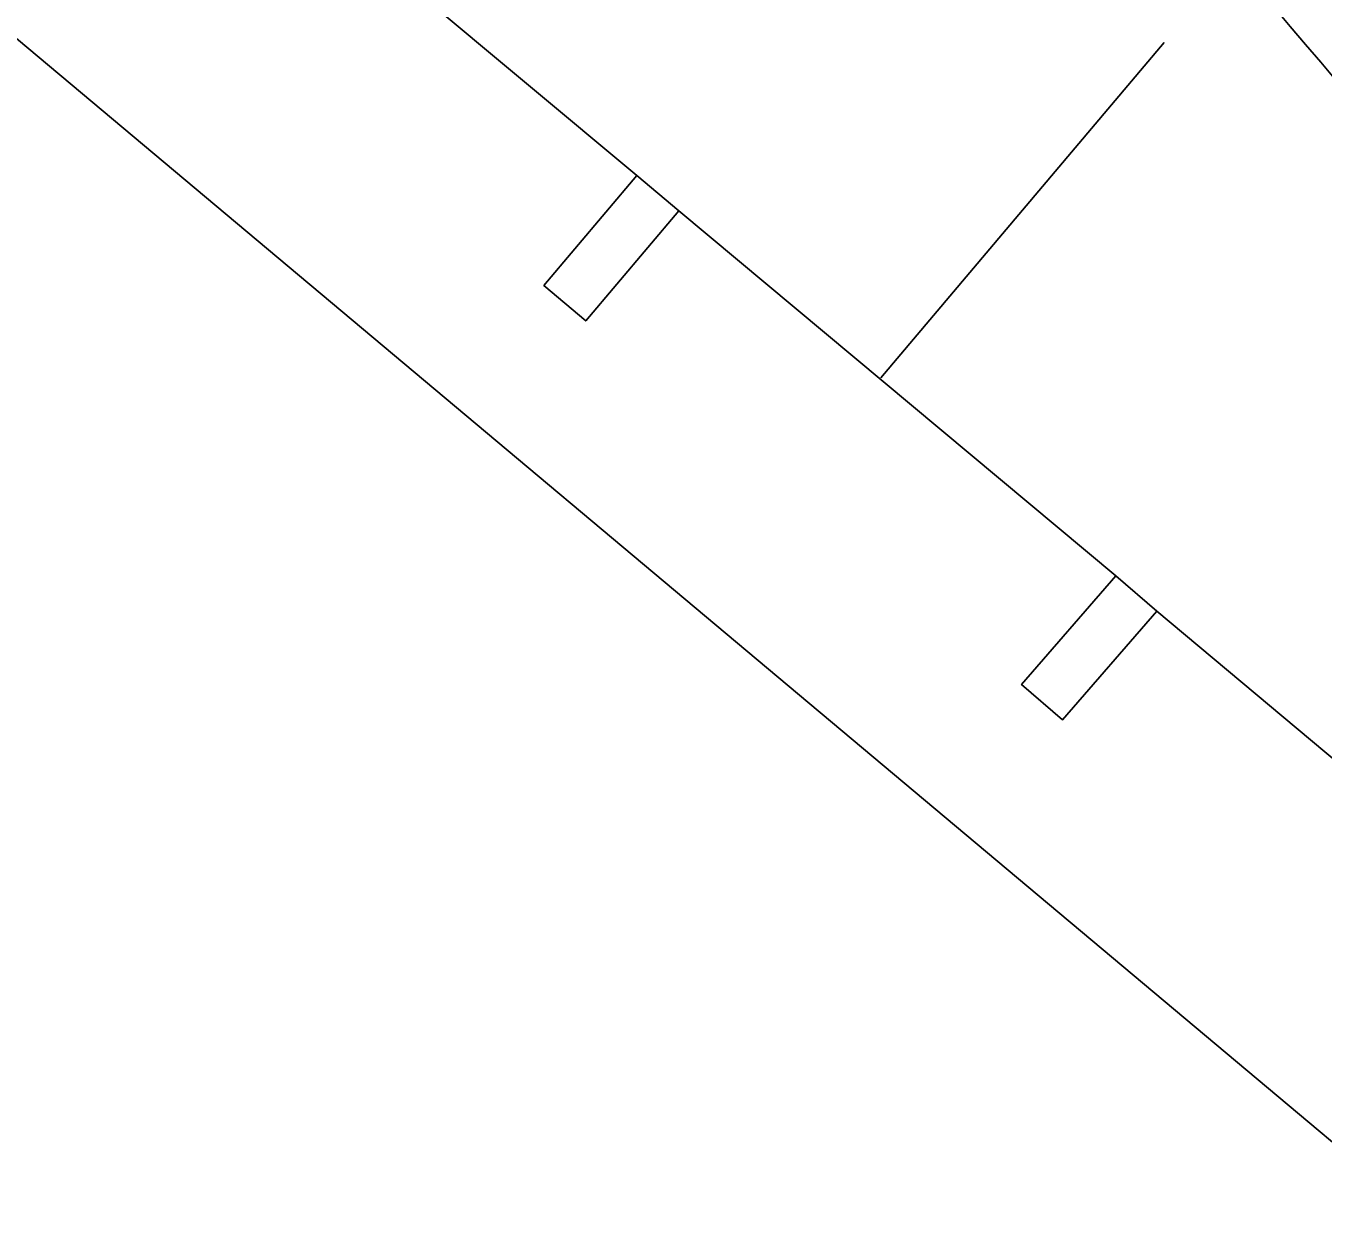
# Model space of a CAD drawing. Extents: x 161087 to 161926, y 382572 to 383873.
# Drawn here: x 161647.8 to 161664.03, y 383098.76 to 383113.65 of the extents above; entities that cross this region are included whole.
import ezdxf

# ---------------------------------------------------------------- set-up
doc = ezdxf.new("R2010")
doc.units = 0
for name, color, linetype in [('IMGEO_Groenvoorziening', 7, 'Continuous'), ('IMGEO_Lijnafwatering', 7, 'Continuous'), ('IMGEO_Muur', 7, 'Continuous'), ('IMGEO_Pand', 7, 'Continuous'), ('IMGEO_Pand_overbouw', 7, 'Continuous'), ('IMGEO_Voetgangersgebied_open', 7, 'Continuous')]:
    doc.layers.add(name, color=color, linetype=linetype)

msp = doc.modelspace()

# ---------------------------------------------------------------- linework, layer by layer
at = {"layer": 'IMGEO_Groenvoorziening'}
msp.add_arc((161832.553, 383257.003), 221.064, 219.40464, 224.81705, dxfattribs=at)
at = {"layer": 'IMGEO_Lijnafwatering'}
msp.add_lwpolyline([(161662.037, 383113.449), (161658.493, 383109.249)], dxfattribs=at)
at = {"layer": 'IMGEO_Muur'}
for centre, radius, start, end in [((161832.553, 383257.003), 221.064, 219.40464, 224.81705), ((161832.272, 383256.754), 221.188, 219.40122, 229.1426)]:
    msp.add_arc(centre, radius, start, end, dxfattribs=at)
at = {"layer": 'IMGEO_Pand'}
msp.add_lwpolyline([(161713.365, 383058.502), (161669.31, 383095.372), (161668.531, 383094.456), (161666.445, 383096.125), (161667.248, 383097.082), (161629.187, 383129.006)], dxfattribs=at)
for points in [[(161655.965, 383111.341), (161655.441, 383111.783), (161654.277, 383110.407), (161654.801, 383109.964)], [(161661.945, 383106.33), (161661.434, 383106.773), (161660.255, 383105.411), (161660.766, 383104.969)]]:
    msp.add_lwpolyline(points, close=True, dxfattribs=at)
at = {"layer": 'IMGEO_Pand_overbouw'}
for points in [[(161629.187, 383129.006), (161667.248, 383097.082), (161666.445, 383096.125), (161668.531, 383094.456), (161669.31, 383095.372), (161713.365, 383058.502)], [(161673.381, 383096.749), (161667.916, 383101.329), (161666.759, 383099.957), (161666.249, 383100.387), (161667.406, 383101.759), (161661.945, 383106.33), (161660.766, 383104.969), (161660.255, 383105.411), (161661.434, 383106.773), (161655.965, 383111.341), (161654.801, 383109.964), (161654.277, 383110.407), (161655.441, 383111.783), (161649.968, 383116.352), (161648.818, 383114.979), (161648.306, 383115.407), (161649.456, 383116.781), (161643.996, 383121.365)]]:
    msp.add_lwpolyline(points, dxfattribs=at)
at = {"layer": 'IMGEO_Voetgangersgebied_open'}
for points in [[(161632.043, 383131.386), (161637.504, 383126.802), (161638.015, 383126.369), (161643.483, 383121.798), (161643.996, 383121.365), (161649.456, 383116.781), (161649.968, 383116.352), (161655.441, 383111.783), (161655.965, 383111.341), (161661.434, 383106.773), (161661.945, 383106.33), (161667.406, 383101.759), (161667.916, 383101.329), (161673.381, 383096.749), (161673.895, 383096.315), (161679.349, 383091.743), (161679.864, 383091.311), (161685.335, 383086.742)], [(161629.187, 383129.006), (161667.248, 383097.082), (161666.445, 383096.125), (161668.531, 383094.456), (161669.31, 383095.372), (161713.365, 383058.502)], [(161673.381, 383096.749), (161667.916, 383101.329), (161666.759, 383099.957), (161666.249, 383100.387), (161667.406, 383101.759), (161661.945, 383106.33), (161660.766, 383104.969), (161660.255, 383105.411), (161661.434, 383106.773), (161655.965, 383111.341), (161654.801, 383109.964), (161654.277, 383110.407), (161655.441, 383111.783), (161649.968, 383116.352), (161648.818, 383114.979), (161648.306, 383115.407), (161649.456, 383116.781), (161643.996, 383121.365)]]:
    msp.add_lwpolyline(points, dxfattribs=at)
msp.add_arc((161832.272, 383256.754), 221.188, 219.40122, 229.1426, dxfattribs=at)

doc.saveas('drawing.dxf')
